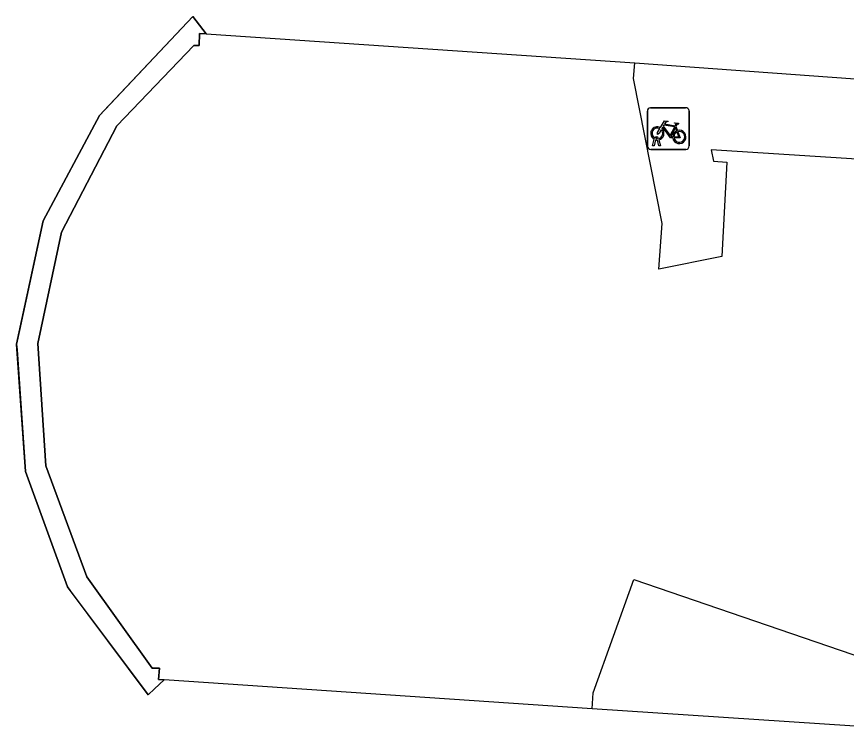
# Model space of a CAD drawing. Extents: x 161848 to 162726, y 385382 to 386521.
# Drawn here: x 161956.67 to 161976.57, y 386116.48 to 386133.6 of the extents above; entities that cross this region are included whole.
import ezdxf

# ---------------------------------------------------------------- set-up
doc = ezdxf.new("R2010")
doc.units = 0
for name, color, linetype in [('IMGEO_Fietsenrek', 7, 'Continuous'), ('IMGEO_Pand', 7, 'Continuous'), ('IMGEO_Pand_overbouw', 7, 'Continuous'), ('IMGEO_Voetpad_open', 7, 'Continuous')]:
    doc.layers.add(name, color=color, linetype=linetype)

msp = doc.modelspace()

# ---------------------------------------------------------------- linework, layer by layer
at = {"layer": 'IMGEO_Fietsenrek'}
for p, q in [((161971.797, 386130.489), (161971.797, 386131.33)), ((161971.797, 386131.33), (161971.797, 386130.489)), ((161971.872, 386131.414), (161972.713, 386131.414)), ((161972.713, 386131.414), (161971.872, 386131.414)), ((161972.797, 386131.339), (161972.797, 386130.498)), ((161972.797, 386130.498), (161972.797, 386131.339)), ((161972.484, 386130.963), (161972.52, 386130.868)), ((161972.035, 386130.67), (161972.034, 386130.674)), ((161972.066, 386130.681), (161972.067, 386130.674)), ((161971.924, 386130.498), (161971.963, 386130.658)), ((161971.958, 386130.498), (161971.924, 386130.498)), ((161971.993, 386130.646), (161971.958, 386130.498)), ((161972.076, 386130.498), (161972.042, 386130.64)), ((161972.074, 386130.644), (161972.109, 386130.498)), ((161972.109, 386130.498), (161972.076, 386130.498)), ((161972.722, 386130.414), (161971.881, 386130.414)), ((161971.881, 386130.414), (161972.722, 386130.414))]:
    msp.add_line(p, q, dxfattribs=at)
for points in [[(161972.11, 386130.94), (161972.205, 386131.104), (161972.291, 386131.09), (161972.293, 386131.081), (161972.237, 386131.07), (161972.21, 386131.025), (161972.466, 386130.984)], [(161972.131, 386130.888), (161972.079, 386130.798), (161972.039, 386130.773), (161972.04, 386130.82), (161972.095, 386130.914)], [(161972.406, 386130.696), (161972.356, 386130.696), (161972.165, 386130.947), (161972.146, 386130.915)], [(161972.453, 386130.959), (161972.196, 386131), (161972.179, 386130.971), (161972.346, 386130.751), (161972.453, 386130.959)], [(161972.501, 386130.861), (161972.471, 386130.938), (161972.362, 386130.72), (161972.405, 386130.72)], [(161972.466, 386130.984), (161972.491, 386131.033), (161972.485, 386131.037), (161972.462, 386131.041), (161972.45, 386131.048), (161972.449, 386131.051), (161972.451, 386131.056), (161972.546, 386131.041), (161972.548, 386131.031), (161972.538, 386131.018), (161972.526, 386131.012), (161972.512, 386131.018), (161972.484, 386130.963)], [(161972.435, 386130.72), (161972.555, 386130.719), (161972.511, 386130.833)], [(161972.531, 386130.84), (161972.586, 386130.695), (161972.436, 386130.695)]]:
    msp.add_lwpolyline(points, dxfattribs=at)
for centre, radius, start, end in [((161971.875, 386131.336), 0.0779, 92.4484, 184.2845), ((161971.875, 386131.336), 0.0779, 92.4484, 184.2845), ((161972.719, 386131.336), 0.0779, 2.4484, 94.2845), ((161972.719, 386131.336), 0.0779, 2.4484, 94.2845), ((161972.037, 386130.799), 0.159, 62.6766, 242.1369), ((161972.037, 386130.799), 0.129, 63.3192, 238.903), ((161972.037, 386130.799), 0.129, 283.6043, 43.4302), ((161972.037, 386130.799), 0.159, 283.5766, 46.6042), ((161972.564, 386130.715), 0.159, 187.0065, 105.7708), ((161972.017, 386130.67), 0.0499, 12.8025, 158.6934), ((161972.017, 386130.67), 0.0174, 12.8025, 163.4502), ((161972.037, 386130.799), 0.129, 253.415, 269.0204), ((161972.564, 386130.715), 0.159, 113.3408, 178.3217), ((161972.564, 386130.715), 0.129, 113.923, 177.9556), ((161972.564, 386130.715), 0.129, 188.6715, 104.5883), ((161971.875, 386130.492), 0.0779, 182.4484, 274.2845), ((161971.875, 386130.492), 0.0779, 182.4484, 274.2845), ((161972.037, 386130.799), 0.159, 253.9967, 271.7867), ((161972.719, 386130.492), 0.0779, 272.4484, 4.2845), ((161972.719, 386130.492), 0.0779, 272.4484, 4.2845)]:
    msp.add_arc(centre, radius, start, end, dxfattribs=at)
at = {"layer": 'IMGEO_Pand'}
for points in [[(161961.216, 386133.187), (161961.052, 386133.198), (161961.044, 386132.904), (161960.916, 386132.908), (161959.073, 386130.979), (161957.739, 386128.43), (161957.173, 386125.76), (161957.363, 386122.83), (161958.349, 386120.167), (161959.918, 386117.974), (161960.09, 386117.974), (161960.066, 386117.708), (161960.203, 386117.699)], [(161961.216, 386133.187), (161971.493, 386132.493)], [(161978.718, 386128.928), (161978.498, 386129.873), (161978.602, 386129.859), (161978.696, 386130.062), (161973.325, 386130.406), (161973.386, 386130.13), (161973.707, 386130.108), (161973.586, 386127.847), (161972.071, 386127.544), (161972.155, 386128.636), (161971.466, 386132.118), (161971.493, 386132.493)], [(161970.469, 386117.005), (161970.493, 386117.386), (161971.472, 386120.101), (161978.455, 386117.717), (161978.353, 386116.485)], [(161970.469, 386117.005), (161960.203, 386117.699)]]:
    msp.add_lwpolyline(points, dxfattribs=at)
at = {"layer": 'IMGEO_Pand_overbouw'}
msp.add_lwpolyline([(161960.203, 386117.699), (161960.066, 386117.708), (161960.09, 386117.974), (161959.918, 386117.974), (161958.349, 386120.167), (161957.363, 386122.83), (161957.173, 386125.76), (161957.739, 386128.43), (161959.073, 386130.979), (161960.916, 386132.908), (161961.044, 386132.904), (161961.052, 386133.198), (161961.216, 386133.187), (161960.891, 386133.6), (161958.757, 386131.341), (161958.653, 386131.231), (161957.302, 386128.704), (161956.736, 386126.077), (161956.665, 386125.746), (161956.675, 386125.609), (161956.877, 386122.689), (161957.883, 386119.929), (161957.959, 386119.827), (161959.82, 386117.337), (161959.972, 386117.481)], close=True, dxfattribs=at)
at = {"layer": 'IMGEO_Voetpad_open'}
for points in [[(161960.203, 386117.699), (161959.972, 386117.481), (161959.82, 386117.337), (161957.883, 386119.929), (161956.877, 386122.689), (161956.665, 386125.746), (161957.302, 386128.704), (161958.653, 386131.231), (161960.891, 386133.6), (161961.216, 386133.187)], [(161971.493, 386132.493), (161979.532, 386131.905), (161979.424, 386130.509), (162025.917, 386127.359)], [(161978.353, 386116.485), (161970.469, 386117.005)]]:
    msp.add_lwpolyline(points, dxfattribs=at)

doc.saveas('drawing.dxf')
